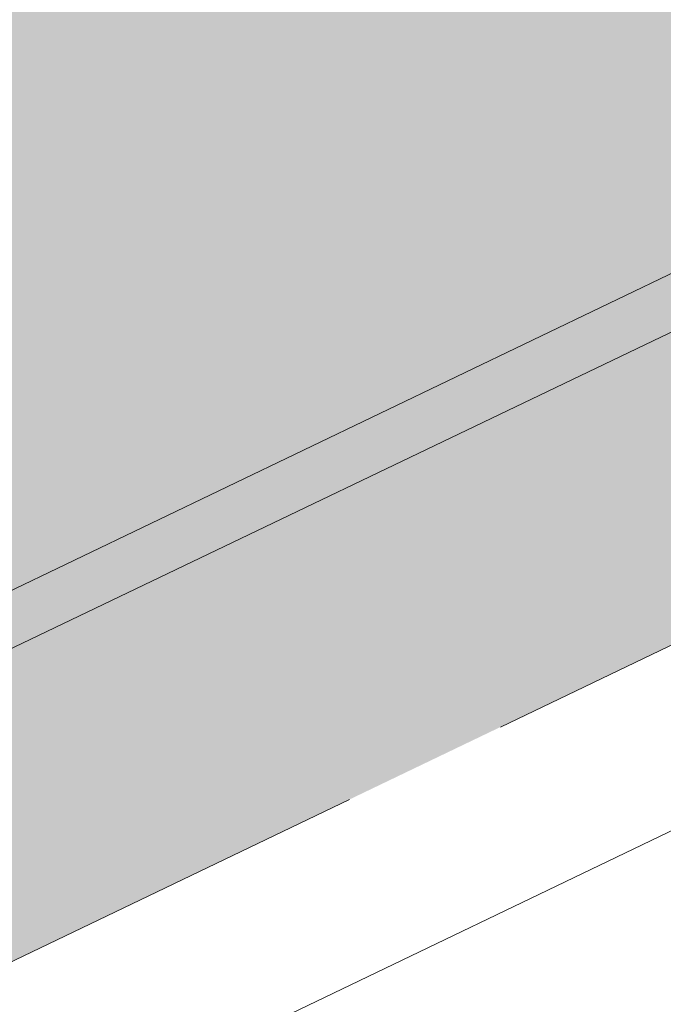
# Model space of a CAD drawing. Header units: metres. Extents: x 163628 to 167676, y 402708 to 405373.
# Tile 562 of 656: x 166394.99 to 166395.759, y 404372.051 to 404373.226. Entities that reach past the tile are written whole.
import ezdxf

# ---------------------------------------------------------------- set-up
doc = ezdxf.new("R2010")
doc.units = ezdxf.units.M
doc.linetypes.add('X-CA190022.004-UO-DWM_Snelfietsroute$0$VH-OPSLUITBAND_150X250', pattern=[24, 16, -2, 4, -2])
doc.layers.add('X-CA190022.004-UO-ARC_Arcering$0$N-WE-VH-VERHARDING-FIETSSTRAAT_GRIJS-A', color=251, linetype='Continuous', lineweight=0, transparency=0.5)
doc.layers.add('X-CA190022.004-UO-ARC_Arcering$0$N-WE-VH-VERHARDING-FIETSSTRAAT_ROOD-A', color=13, linetype='Continuous', lineweight=0, transparency=0.5)
for name, color, linetype, lineweight in [('X-CA190022.004-UO-BGT_Ondergrond$0$GE_314_WGDRijbaanLokaleweg_Vlak_GEM', 253, 'Continuous', 9), ('X-CA190022.004-UO-BGT_Ondergrond$0$GE_479_BTDGroenvoorziening_grasenkruida_GEM', 253, 'Continuous', 9), ('X-CA190022.004-UO-DWM_Snelfietsroute$0$N-WE-VH-KANTOPSLUITING_ACHTERKANTBAND-G', 7, 'Continuous', 18), ('X-CA190022.004-UO-DWM_Snelfietsroute$0$N-WE-VH-KANTOPSLUITING_OPSLUITBAND_200X250-G', 7, 'X-CA190022.004-UO-DWM_Snelfietsroute$0$VH-OPSLUITBAND_150X250', 18), ('X-CA190022.004-UO-DWM_Snelfietsroute$0$N-WE-VH-VERHARDING-G', 7, 'Continuous', 18)]:
    doc.layers.add(name, color=color, linetype=linetype, lineweight=lineweight)

msp = doc.modelspace()

# ---------------------------------------------------------------- hatches: boundary and pattern name
at = {"layer": 'X-CA190022.004-UO-ARC_Arcering$0$N-WE-VH-VERHARDING-FIETSSTRAAT_GRIJS-A'}
h = msp.add_hatch(color=256, dxfattribs=at)
h.dxf.hatch_style = 1
h.paths.add_polyline_path([(166407.5645, 404378.1444), (166407.3914, 404378.5049), (166403.0276, 404376.4094), (166398.5204, 404374.245), (166394.7804, 404372.4489), (166394.9535, 404372.0884), (166398.6935, 404373.8844), (166403.2008, 404376.0488)])
at = {"layer": 'X-CA190022.004-UO-ARC_Arcering$0$N-WE-VH-VERHARDING-FIETSSTRAAT_ROOD-A'}
h = msp.add_hatch(color=256, dxfattribs=at)
h.dxf.hatch_style = 1
h.paths.add_polyline_path([(166403.0276, 404376.4094), (166407.3914, 404378.5049), (166405.6598, 404382.1107), (166405.5955, 404382.0799), (166401.0883, 404379.9154), (166396.581, 404377.751), (166393.0488, 404376.0547), (166394.7804, 404372.4489), (166398.5204, 404374.245)])

# ---------------------------------------------------------------- linework, layer by layer
at = {"layer": 'X-CA190022.004-UO-BGT_Ondergrond$0$GE_314_WGDRijbaanLokaleweg_Vlak_GEM', "flags": 128}
msp.add_lwpolyline([(166395.93, 404372.931), (166347.44, 404349.677), (166346.785, 404349.363), (166343.066, 404348.641)], dxfattribs=at)
at = {"layer": 'X-CA190022.004-UO-BGT_Ondergrond$0$GE_479_BTDGroenvoorziening_grasenkruida_GEM', "flags": 128}
msp.add_lwpolyline([(166347.44, 404349.677), (166395.93, 404372.931), (166396.473, 404373.191), (166397.512, 404374.011), (166399.016, 404373.577), (166400.074, 404373.506), (166401.718, 404374.067), (166403.307, 404375.13), (166404.339, 404376.166), (166404.857, 404377.393), (166405.425, 404377.532), (166406.172, 404377.889), (166407.485, 404378.518), (166446.798, 404397.341)], dxfattribs=at)
at = {"layer": 'X-CA190022.004-UO-DWM_Snelfietsroute$0$N-WE-VH-KANTOPSLUITING_ACHTERKANTBAND-G', "ltscale": 0.2, "flags": 128}
msp.add_lwpolyline([(166459.1772, 404402.7078), (166270.4232, 404312.0649)], dxfattribs=at)
at = {"layer": 'X-CA190022.004-UO-DWM_Snelfietsroute$0$N-WE-VH-KANTOPSLUITING_OPSLUITBAND_200X250-G', "ltscale": 0.1, "flags": 128}
msp.add_lwpolyline([(166515.1916, 404426.924), (166514.4973, 404426.3888), (166513.5852, 404425.7487), (166513.491, 404425.6864), (166512.6334, 404425.1492), (166511.6585, 404424.6014), (166510.8893, 404424.213), (166478.7814, 404408.7687), (166478.1585, 404408.4818), (166477.1143, 404408.0564), (166476.7091, 404407.9091), (166476.0375, 404407.6859), (166474.9526, 404407.3789), (166474.5562, 404407.2827), (166465.8372, 404405.2588), (166465.211, 404405.1069), (166464.3105, 404404.8654), (166463.4182, 404404.5984), (166462.5316, 404404.3054), (166462.4016, 404404.26), (166461.6586, 404403.9888), (166460.792, 404403.6463), (166459.936, 404403.2793), (166459.0919, 404402.8887), (166270.3353, 404312.2446), (166269.8575, 404312.0062), (166269.0849, 404311.5811), (166268.3361, 404311.1189), (166267.6114, 404310.6199), (166266.9119, 404310.0849), (166266.342, 404309.6058), (166266.2443, 404309.5194), (166265.5992, 404308.9148), (166264.988, 404308.2818), (166264.4092, 404307.619), (166263.8643, 404306.9281), (166263.3526, 404306.208), (166263.2099, 404305.9928), (166262.7667, 404305.3393), (166262.1, 404304.4413), (166261.3883, 404303.5766), (166260.6343, 404302.7486), (166260.5068, 404302.6219)], dxfattribs=at)
at = {"layer": 'X-CA190022.004-UO-DWM_Snelfietsroute$0$N-WE-VH-VERHARDING-G', "flags": 128}
msp.add_lwpolyline([(166458.9211, 404403.2504), (166270.1594, 404312.6038)], dxfattribs=at)

doc.saveas('drawing.dxf')
